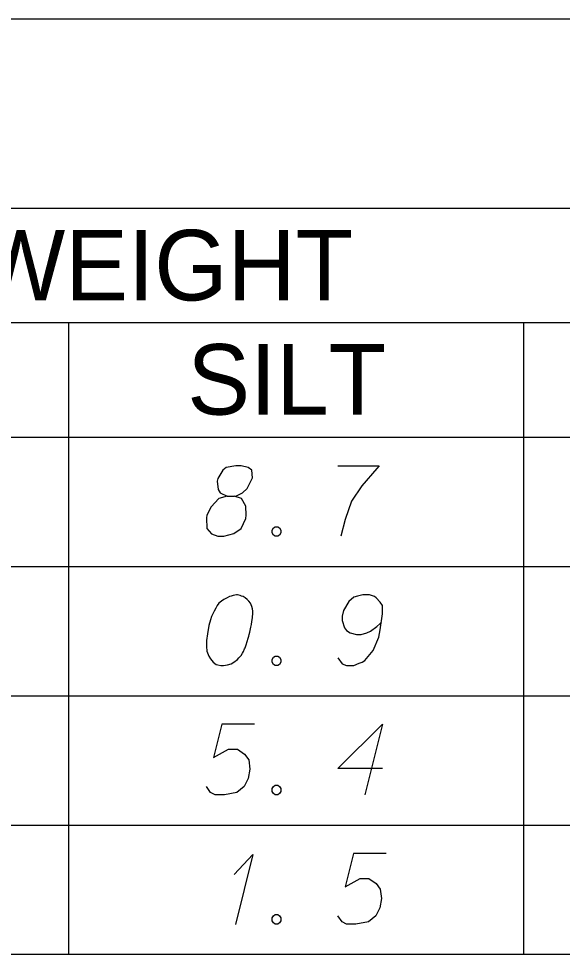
# Model space of a CAD drawing. Extents: x 2074207 to 2076812, y 516372 to 523312.
# Drawn here: x 2076584.7 to 2076621.8, y 519087.6 to 519151.3 of the extents above; entities that cross this region are included whole.
import ezdxf

# ---------------------------------------------------------------- set-up
doc = ezdxf.new("R2010")
doc.units = 0
for name, color, linetype in [('Prop DirtTable_ Soil Test Results - Outline (Major)', 7, 'Continuous'), ('Prop DirtTable_ Soil Test Results - Outline (Minor)', 7, 'Continuous'), ('Prop DirtTable_ Soil Test Results - Tx (Header - Small)', 7, 'Continuous'), ('Prop DirtTable_ Soil Test Results - Tx (Sample Data)', 7, 'Continuous')]:
    doc.layers.add(name, color=color, linetype=linetype)

msp = doc.modelspace()

# ---------------------------------------------------------------- linework, layer by layer
at = {"layer": 'Prop DirtTable_ Soil Test Results - Outline (Major)'}
for p, q in [((2076260.609, 519151.31), (2076811.903, 519151.31)), ((2076260.609, 519122.825), (2076811.903, 519122.825)), ((2076260.609, 519122.825), (2076811.903, 519122.825)), ((2076260.609, 519087.625), (2076811.903, 519087.625))]:
    msp.add_line(p, q, dxfattribs=at)
at = {"layer": 'Prop DirtTable_ Soil Test Results - Outline (Minor)'}
for p, q in [((2076260.609, 519138.425), (2076811.903, 519138.425)), ((2076526.074, 519130.625), (2076731.93, 519130.625)), ((2076588.114, 519130.625), (2076588.114, 519114.025)), ((2076619.134, 519114.025), (2076619.134, 519130.625)), ((2076260.609, 519114.025), (2076811.903, 519114.025)), ((2076260.609, 519114.025), (2076811.903, 519114.025)), ((2076588.114, 519114.025), (2076588.114, 519105.225)), ((2076619.134, 519105.225), (2076619.134, 519114.025)), ((2076260.609, 519105.225), (2076811.903, 519105.225)), ((2076260.609, 519105.225), (2076811.903, 519105.225)), ((2076588.114, 519105.225), (2076588.114, 519096.425)), ((2076619.134, 519096.425), (2076619.134, 519105.225)), ((2076260.609, 519096.425), (2076811.903, 519096.425)), ((2076260.609, 519096.425), (2076811.903, 519096.425)), ((2076588.114, 519096.425), (2076588.114, 519087.625)), ((2076619.134, 519087.625), (2076619.134, 519096.425)), ((2076260.609, 519087.625), (2076811.903, 519087.625))]:
    msp.add_line(p, q, dxfattribs=at)
at = {"layer": 'Prop DirtTable_ Soil Test Results - Tx (Sample Data)'}
for points in [[(2076598.927, 519118.805), (2076599.42, 519118.805), (2076599.562, 519118.843), (2076599.985, 519119.032), (2076600.302, 519119.335), (2076600.655, 519120.053), (2076600.62, 519120.582), (2076600.373, 519120.771), (2076599.879, 519120.884), (2076599.526, 519120.884), (2076598.856, 519120.771), (2076598.644, 519120.582), (2076598.292, 519120.015), (2076598.256, 519119.826), (2076598.327, 519119.259), (2076598.468, 519119.032), (2076598.927, 519118.805), (2076598.362, 519118.654), (2076597.833, 519118.087), (2076597.551, 519117.52), (2076597.516, 519117.331), (2076597.551, 519116.613), (2076597.868, 519116.235), (2076598.292, 519116.084), (2076598.715, 519116.084), (2076599.385, 519116.273), (2076599.879, 519116.613), (2076600.197, 519117.294), (2076600.232, 519117.52), (2076600.197, 519118.125), (2076599.914, 519118.654), (2076599.42, 519118.805)], [(2076606.476, 519120.884), (2076609.298, 519120.884), (2076609.121, 519120.695), (2076608.098, 519119.524), (2076607.393, 519118.465), (2076606.969, 519117.218), (2076606.687, 519116.084)], [(2076602.207, 519116.727), (2076602.384, 519116.727), (2076602.489, 519116.651), (2076602.595, 519116.5), (2076602.595, 519116.311), (2076602.489, 519116.16), (2076602.384, 519116.084), (2076602.207, 519116.084), (2076602.101, 519116.16), (2076601.996, 519116.311), (2076601.996, 519116.5), (2076602.101, 519116.651), (2076602.207, 519116.727)], [(2076599.632, 519112.084), (2076599.562, 519112.084), (2076599.35, 519112.046), (2076599.209, 519112.009), (2076599.103, 519111.971), (2076598.927, 519111.895), (2076598.715, 519111.782), (2076598.539, 519111.668), (2076598.362, 519111.517), (2076598.256, 519111.366), (2076598.151, 519111.177), (2076598.045, 519110.988), (2076597.939, 519110.761), (2076597.868, 519110.61), (2076597.798, 519110.383), (2076597.692, 519110.005), (2076597.586, 519109.438), (2076597.516, 519108.985), (2076597.516, 519108.569), (2076597.551, 519108.267), (2076597.692, 519107.927), (2076597.798, 519107.738), (2076597.974, 519107.511), (2076598.186, 519107.36), (2076598.292, 519107.322), (2076598.503, 519107.284), (2076598.68, 519107.284), (2076598.962, 519107.322), (2076599.209, 519107.398), (2076599.385, 519107.511), (2076599.632, 519107.7), (2076599.738, 519107.813), (2076599.879, 519107.964), (2076599.985, 519108.116), (2076600.055, 519108.229), (2076600.126, 519108.418), (2076600.161, 519108.494), (2076600.232, 519108.683), (2076600.302, 519108.909), (2076600.373, 519109.136), (2076600.408, 519109.287), (2076600.443, 519109.401), (2076600.479, 519109.552), (2076600.549, 519109.892), (2076600.585, 519110.081), (2076600.62, 519110.27), (2076600.655, 519110.535), (2076600.69, 519110.875), (2076600.69, 519110.988), (2076600.655, 519111.139), (2076600.62, 519111.29), (2076600.514, 519111.517), (2076600.408, 519111.668), (2076600.302, 519111.782), (2076600.161, 519111.895), (2076600.02, 519111.971), (2076599.914, 519112.009), (2076599.809, 519112.046), (2076599.632, 519112.084)], [(2076606.476, 519107.813), (2076606.758, 519107.398), (2076607.075, 519107.284), (2076607.569, 519107.284), (2076607.922, 519107.435), (2076608.134, 519107.511), (2076608.31, 519107.624), (2076608.874, 519108.305), (2076609.262, 519109.212), (2076609.368, 519109.703), (2076609.509, 519110.799), (2076609.509, 519111.366), (2076609.368, 519111.593), (2076609.086, 519111.895), (2076608.98, 519111.971), (2076608.627, 519112.084), (2076608.169, 519112.084), (2076607.816, 519112.009), (2076607.569, 519111.933), (2076607.216, 519111.631), (2076606.864, 519111.026), (2076606.758, 519110.648), (2076606.758, 519110.346), (2076606.934, 519109.854), (2076607.075, 519109.665), (2076607.322, 519109.514), (2076607.746, 519109.401), (2076608.063, 519109.401), (2076608.451, 519109.514), (2076608.698, 519109.627), (2076609.121, 519109.93), (2076609.333, 519110.119), (2076609.439, 519110.232)], [(2076602.207, 519107.927), (2076602.384, 519107.927), (2076602.489, 519107.851), (2076602.595, 519107.7), (2076602.595, 519107.511), (2076602.489, 519107.36), (2076602.384, 519107.284), (2076602.207, 519107.284), (2076602.101, 519107.36), (2076601.996, 519107.511), (2076601.996, 519107.7), (2076602.101, 519107.851), (2076602.207, 519107.927)], [(2076600.796, 519103.284), (2076598.574, 519103.284), (2076598.009, 519101.016), (2076599.032, 519101.583), (2076599.632, 519101.583), (2076600.126, 519101.243), (2076600.408, 519100.865), (2076600.479, 519100.223), (2076600.373, 519099.58), (2076600.091, 519099.051), (2076599.597, 519098.635), (2076598.75, 519098.484), (2076598.115, 519098.484), (2076597.798, 519098.635), (2076597.516, 519099.051)], [(2076609.509, 519100.261), (2076606.476, 519100.261), (2076609.509, 519103.284), (2076608.31, 519098.484)], [(2076602.207, 519099.127), (2076602.384, 519099.127), (2076602.489, 519099.051), (2076602.595, 519098.9), (2076602.595, 519098.711), (2076602.489, 519098.56), (2076602.384, 519098.484), (2076602.207, 519098.484), (2076602.101, 519098.56), (2076601.996, 519098.711), (2076601.996, 519098.9), (2076602.101, 519099.051), (2076602.207, 519099.127)], [(2076599.42, 519093.048), (2076600.69, 519094.409), (2076599.491, 519089.646)], [(2076609.756, 519094.484), (2076607.534, 519094.484), (2076606.969, 519092.216), (2076607.992, 519092.783), (2076608.592, 519092.783), (2076609.086, 519092.443), (2076609.368, 519092.065), (2076609.439, 519091.423), (2076609.333, 519090.78), (2076609.051, 519090.251), (2076608.557, 519089.835), (2076607.71, 519089.684), (2076607.075, 519089.684), (2076606.758, 519089.835), (2076606.476, 519090.251)], [(2076602.207, 519090.327), (2076602.384, 519090.327), (2076602.489, 519090.251), (2076602.595, 519090.1), (2076602.595, 519089.911), (2076602.489, 519089.76), (2076602.384, 519089.684), (2076602.207, 519089.684), (2076602.101, 519089.76), (2076601.996, 519089.911), (2076601.996, 519090.1), (2076602.101, 519090.251), (2076602.207, 519090.327)]]:
    msp.add_lwpolyline(points, dxfattribs=at)

# ---------------------------------------------------------------- texts
at = {"layer": 'Prop DirtTable_ Soil Test Results - Tx (Header - Small)'}
for s, height, p in [('% BY WEIGHT', 4.79998, (2076564.009, 519132.135)), ('SILT', 4.8, (2076596.215, 519124.36))]:
    msp.add_text(s, height=height, dxfattribs=at).set_placement(p)

doc.saveas('drawing.dxf')
